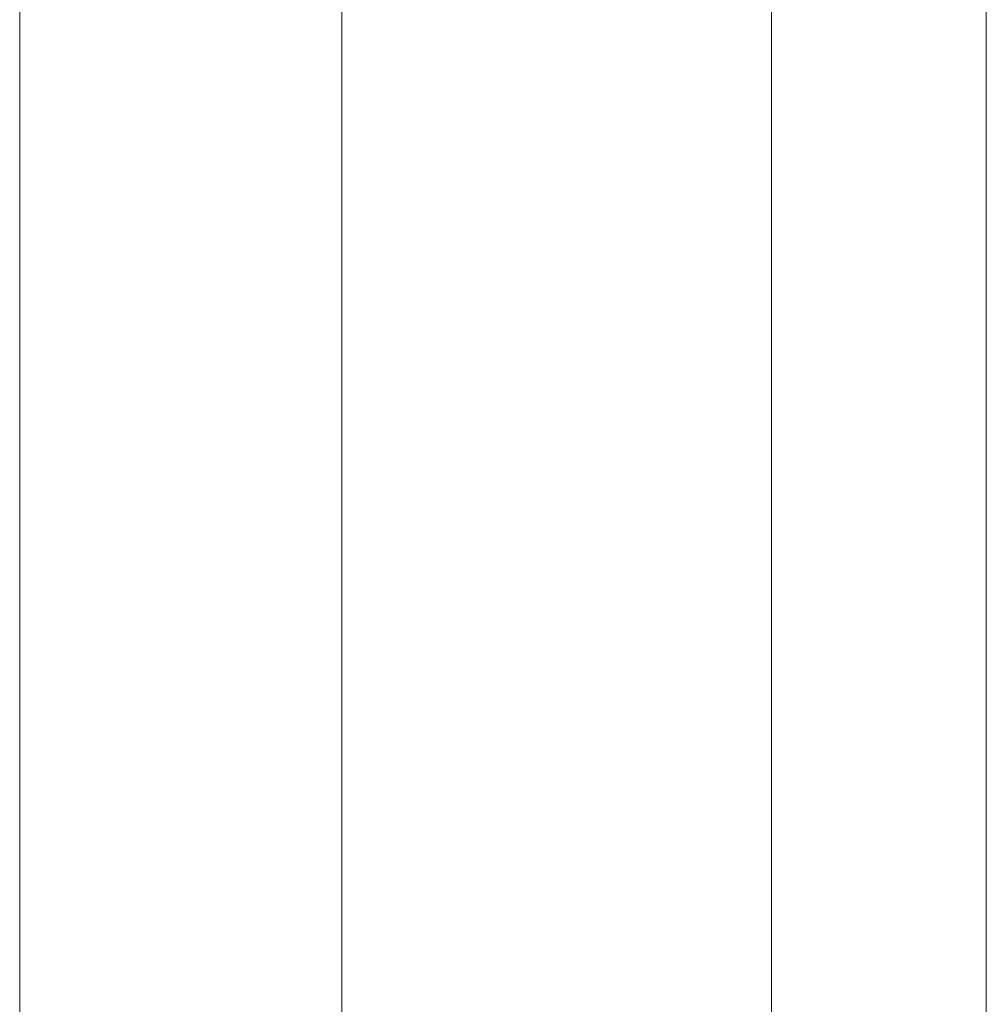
# Model space of a CAD drawing. Header units: metres. Extents: x -3.6 to 84.5, y -11 to 16.8.
# Tile 572 of 656: x 62.3782 to 62.4142, y -0.5299 to -0.4932. Entities that reach past the tile are written whole.
import ezdxf

# ---------------------------------------------------------------- set-up
doc = ezdxf.new("R2010")
doc.units = ezdxf.units.M
doc.header["$MEASUREMENT"] = 0
doc.layers.add('301 - Elemente.Linie', color=7, linetype='Continuous')

msp = doc.modelspace()

# ---------------------------------------------------------------- linework, layer by layer
at = {"layer": '301 - Elemente.Linie', "color": 7, "linetype": 'Continuous', "lineweight": 5}
for p, q in [((62.378213, -0.479469), (62.378213, -2.855)), ((62.390213, -2.855), (62.390213, -0.479469)), ((62.390213, -0.479469), (62.390213, -2.855)), ((62.406213, -2.899), (62.406213, -0.479469)), ((62.406213, -0.479469), (62.406213, -2.855)), ((62.414213, -2.899), (62.414213, -0.479469)), ((62.414213, -0.479469), (62.414213, -2.855))]:
    msp.add_line(p, q, dxfattribs=at)

doc.saveas('drawing.dxf')
